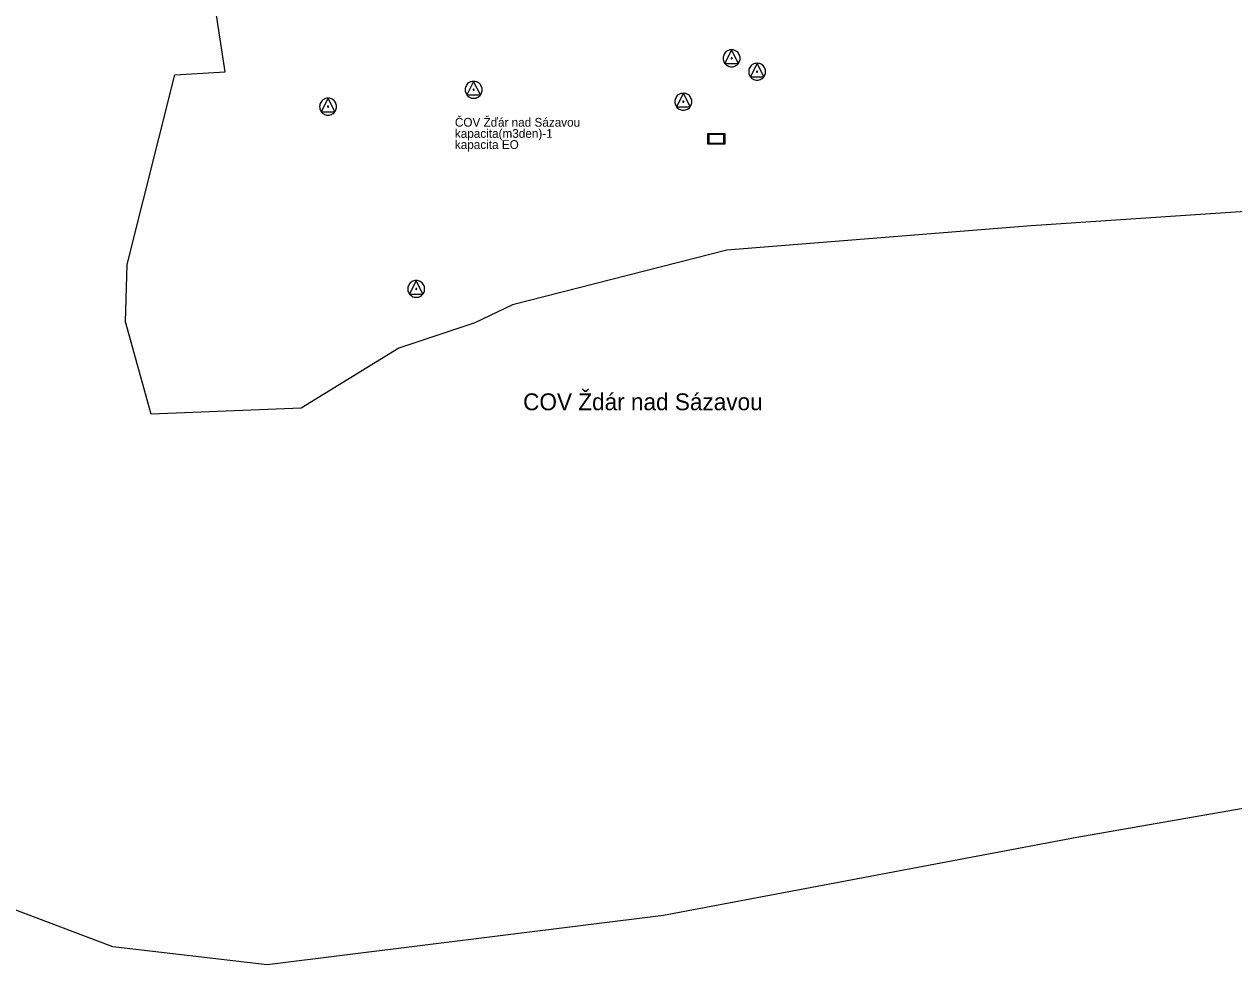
# Model space of a CAD drawing. Extents: x -643575 to -638952, y -1116425 to -1110194.
# Drawn here: x -643390.8 to -643211.6, y -1114670.8 to -1114531.4 of the extents above; entities that cross this region are included whole.
import ezdxf

# ---------------------------------------------------------------- set-up
doc = ezdxf.new("R2010")
doc.units = 0
for name, color, linetype in [('Default', 7, 'Continuous'), ('K Ochranné pásmo kanalizačních objektů', 7, 'Continuous'), ('K Popis nerozlišený', 7, 'Continuous'), ('K Povodí stoky', 7, 'Continuous'), ('K Zdroj odpadních vod', 7, 'Continuous'), ('K ČOV', 7, 'Continuous'), ('KJ Název ČOV', 7, 'Continuous')]:
    doc.layers.add(name, color=color, linetype=linetype)

msp = doc.modelspace()

# ---------------------------------------------------------------- linework, layer by layer
at = {"layer": 'Default'}
for points in [[(-643286, -1114535.18), (-643285.68, -1114535.18), (-643285.38, -1114535.34), (-643285.08, -1114535.5), (-643284.91, -1114535.8), (-643284.75, -1114536.1), (-643284.75, -1114536.43), (-643284.75, -1114536.76), (-643284.91, -1114537.05), (-643285.07, -1114537.35), (-643285.37, -1114537.52), (-643285.67, -1114537.68), (-643286, -1114537.68), (-643286.32, -1114537.68), (-643286.62, -1114537.52), (-643286.92, -1114537.35), (-643287.08, -1114537.05), (-643287.25, -1114536.76), (-643287.25, -1114536.43), (-643287.25, -1114536.1), (-643287.08, -1114535.8), (-643286.91, -1114535.5), (-643286.61, -1114535.34), (-643286.31, -1114535.18), (-643286, -1114535.18)], [(-643286, -1114536.35), (-643285.98, -1114536.35), (-643285.96, -1114536.36), (-643285.94, -1114536.37), (-643285.93, -1114536.39), (-643285.92, -1114536.41), (-643285.92, -1114536.43), (-643285.92, -1114536.45), (-643285.93, -1114536.47), (-643285.94, -1114536.49), (-643285.96, -1114536.5), (-643285.97, -1114536.51), (-643286, -1114536.51), (-643286.02, -1114536.51), (-643286.03, -1114536.5), (-643286.05, -1114536.49), (-643286.06, -1114536.47), (-643286.07, -1114536.45), (-643286.07, -1114536.43), (-643286.07, -1114536.41), (-643286.06, -1114536.39), (-643286.05, -1114536.37), (-643286.03, -1114536.36), (-643286.01, -1114536.35), (-643286, -1114536.35)], [(-643282.22, -1114537.17), (-643281.91, -1114537.17), (-643281.61, -1114537.33), (-643281.31, -1114537.49), (-643281.14, -1114537.79), (-643280.97, -1114538.09), (-643280.97, -1114538.42), (-643280.97, -1114538.74), (-643281.13, -1114539.04), (-643281.3, -1114539.34), (-643281.6, -1114539.5), (-643281.89, -1114539.67), (-643282.22, -1114539.67), (-643282.54, -1114539.67), (-643282.84, -1114539.5), (-643283.14, -1114539.34), (-643283.3, -1114539.04), (-643283.47, -1114538.74), (-643283.47, -1114538.42), (-643283.47, -1114538.09), (-643283.3, -1114537.79), (-643283.13, -1114537.49), (-643282.84, -1114537.33), (-643282.54, -1114537.17), (-643282.22, -1114537.17)], [(-643282.22, -1114538.34), (-643282.2, -1114538.34), (-643282.18, -1114538.35), (-643282.16, -1114538.36), (-643282.15, -1114538.38), (-643282.14, -1114538.4), (-643282.14, -1114538.42), (-643282.14, -1114538.44), (-643282.15, -1114538.46), (-643282.16, -1114538.48), (-643282.18, -1114538.49), (-643282.2, -1114538.5), (-643282.22, -1114538.5), (-643282.24, -1114538.5), (-643282.26, -1114538.49), (-643282.28, -1114538.48), (-643282.29, -1114538.46), (-643282.3, -1114538.44), (-643282.3, -1114538.42), (-643282.3, -1114538.4), (-643282.29, -1114538.38), (-643282.28, -1114538.36), (-643282.26, -1114538.35), (-643282.24, -1114538.34), (-643282.22, -1114538.34)], [(-643324.22, -1114539.85), (-643323.9, -1114539.85), (-643323.6, -1114540.01), (-643323.31, -1114540.17), (-643323.14, -1114540.47), (-643322.97, -1114540.77), (-643322.97, -1114541.1), (-643322.97, -1114541.42), (-643323.13, -1114541.72), (-643323.3, -1114542.02), (-643323.6, -1114542.18), (-643323.89, -1114542.35), (-643324.22, -1114542.35), (-643324.54, -1114542.35), (-643324.84, -1114542.18), (-643325.14, -1114542.02), (-643325.3, -1114541.72), (-643325.47, -1114541.42), (-643325.47, -1114541.1), (-643325.47, -1114540.77), (-643325.3, -1114540.47), (-643325.13, -1114540.17), (-643324.83, -1114540.01), (-643324.54, -1114539.85), (-643324.22, -1114539.85)], [(-643345.79, -1114542.35), (-643345.48, -1114542.35), (-643345.18, -1114542.51), (-643344.88, -1114542.67), (-643344.71, -1114542.97), (-643344.54, -1114543.27), (-643344.54, -1114543.6), (-643344.54, -1114543.92), (-643344.71, -1114544.22), (-643344.87, -1114544.52), (-643345.17, -1114544.68), (-643345.47, -1114544.85), (-643345.79, -1114544.85), (-643346.12, -1114544.85), (-643346.41, -1114544.68), (-643346.71, -1114544.52), (-643346.88, -1114544.22), (-643347.04, -1114543.92), (-643347.04, -1114543.6), (-643347.04, -1114543.27), (-643346.87, -1114542.97), (-643346.71, -1114542.67), (-643346.41, -1114542.51), (-643346.11, -1114542.35), (-643345.79, -1114542.35)], [(-643324.22, -1114541.02), (-643324.2, -1114541.02), (-643324.18, -1114541.03), (-643324.16, -1114541.04), (-643324.15, -1114541.06), (-643324.14, -1114541.07), (-643324.14, -1114541.1), (-643324.14, -1114541.12), (-643324.15, -1114541.13), (-643324.16, -1114541.15), (-643324.18, -1114541.16), (-643324.2, -1114541.17), (-643324.22, -1114541.17), (-643324.24, -1114541.17), (-643324.26, -1114541.16), (-643324.28, -1114541.15), (-643324.29, -1114541.13), (-643324.3, -1114541.12), (-643324.3, -1114541.1), (-643324.3, -1114541.07), (-643324.29, -1114541.06), (-643324.28, -1114541.04), (-643324.26, -1114541.03), (-643324.24, -1114541.02), (-643324.22, -1114541.02)], [(-643293.15, -1114541.62), (-643292.84, -1114541.62), (-643292.54, -1114541.78), (-643292.24, -1114541.94), (-643292.07, -1114542.24), (-643291.9, -1114542.54), (-643291.9, -1114542.87), (-643291.9, -1114543.19), (-643292.07, -1114543.49), (-643292.23, -1114543.79), (-643292.53, -1114543.95), (-643292.83, -1114544.12), (-643293.15, -1114544.12), (-643293.48, -1114544.12), (-643293.78, -1114543.95), (-643294.07, -1114543.79), (-643294.24, -1114543.49), (-643294.4, -1114543.19), (-643294.4, -1114542.87), (-643294.4, -1114542.54), (-643294.24, -1114542.24), (-643294.07, -1114541.94), (-643293.77, -1114541.78), (-643293.47, -1114541.62), (-643293.15, -1114541.62)], [(-643345.79, -1114543.52), (-643345.77, -1114543.52), (-643345.75, -1114543.53), (-643345.73, -1114543.54), (-643345.72, -1114543.56), (-643345.71, -1114543.57), (-643345.71, -1114543.6), (-643345.71, -1114543.61), (-643345.72, -1114543.63), (-643345.73, -1114543.65), (-643345.75, -1114543.66), (-643345.77, -1114543.67), (-643345.79, -1114543.67), (-643345.81, -1114543.67), (-643345.83, -1114543.66), (-643345.85, -1114543.65), (-643345.86, -1114543.63), (-643345.87, -1114543.61), (-643345.87, -1114543.6), (-643345.87, -1114543.57), (-643345.86, -1114543.56), (-643345.85, -1114543.54), (-643345.83, -1114543.53), (-643345.81, -1114543.52), (-643345.79, -1114543.52)], [(-643293.15, -1114542.79), (-643293.13, -1114542.79), (-643293.11, -1114542.8), (-643293.1, -1114542.81), (-643293.09, -1114542.83), (-643293.08, -1114542.85), (-643293.08, -1114542.87), (-643293.08, -1114542.89), (-643293.09, -1114542.91), (-643293.1, -1114542.92), (-643293.11, -1114542.93), (-643293.13, -1114542.94), (-643293.15, -1114542.94), (-643293.17, -1114542.94), (-643293.19, -1114542.93), (-643293.21, -1114542.92), (-643293.22, -1114542.91), (-643293.23, -1114542.89), (-643293.23, -1114542.87), (-643293.23, -1114542.85), (-643293.22, -1114542.83), (-643293.21, -1114542.81), (-643293.19, -1114542.8), (-643293.17, -1114542.79), (-643293.15, -1114542.79)], [(-643332.73, -1114569.36), (-643332.42, -1114569.36), (-643332.12, -1114569.52), (-643331.82, -1114569.68), (-643331.65, -1114569.99), (-643331.48, -1114570.29), (-643331.48, -1114570.61), (-643331.48, -1114570.94), (-643331.65, -1114571.24), (-643331.81, -1114571.53), (-643332.11, -1114571.7), (-643332.41, -1114571.86), (-643332.73, -1114571.86), (-643333.06, -1114571.86), (-643333.36, -1114571.7), (-643333.65, -1114571.53), (-643333.82, -1114571.24), (-643333.98, -1114570.94), (-643333.98, -1114570.61), (-643333.98, -1114570.29), (-643333.81, -1114569.99), (-643333.65, -1114569.68), (-643333.35, -1114569.52), (-643333.05, -1114569.36), (-643332.73, -1114569.36)], [(-643332.73, -1114570.53), (-643332.71, -1114570.53), (-643332.69, -1114570.54), (-643332.68, -1114570.55), (-643332.66, -1114570.57), (-643332.65, -1114570.59), (-643332.65, -1114570.61), (-643332.65, -1114570.63), (-643332.66, -1114570.65), (-643332.68, -1114570.67), (-643332.69, -1114570.68), (-643332.71, -1114570.69), (-643332.73, -1114570.69), (-643332.75, -1114570.69), (-643332.77, -1114570.68), (-643332.79, -1114570.67), (-643332.8, -1114570.65), (-643332.81, -1114570.63), (-643332.81, -1114570.61), (-643332.81, -1114570.59), (-643332.8, -1114570.57), (-643332.79, -1114570.55), (-643332.77, -1114570.54), (-643332.75, -1114570.53), (-643332.73, -1114570.53)]]:
    msp.add_open_spline(points, degree=3, dxfattribs=at)
at = {"layer": 'K Ochranné pásmo kanalizačních objektů'}
msp.add_lwpolyline([(-643208.24, -1114647.3), (-643234.87, -1114651.93), (-643296.08, -1114663.47), (-643354.8, -1114670.8), (-643377.68, -1114668.11), (-643405.94, -1114657.44)], dxfattribs=at)
at = {"layer": 'K Povodí stoky'}
msp.add_lwpolyline([(-643368.51, -1114469.92), (-643311.17, -1114461.47), (-643299.18, -1114461.91), (-643265.2, -1114462.97), (-643223.61, -1114486.63), (-643152.64, -1114502.27), (-643151.44, -1114529.84), (-643161.91, -1114555.95), (-643241.62, -1114561.26), (-643286.73, -1114564.88), (-643318.46, -1114572.96), (-643324.05, -1114575.62), (-643335.33, -1114579.42), (-643349.77, -1114588.3), (-643372, -1114589.2), (-643375.79, -1114575.49), (-643375.58, -1114567.01), (-643368.49, -1114538.88), (-643361.02, -1114538.44), (-643364.11, -1114518.4), (-643363.94, -1114492.36), (-643366.79, -1114479.31)], close=True, dxfattribs=at)
at = {"layer": 'K Zdroj odpadních vod'}
for points in [[(-643285, -1114537.19), (-643286, -1114535.18), (-643286.99, -1114537.19), (-643285, -1114537.19)], [(-643281.22, -1114539.17), (-643282.22, -1114537.17), (-643283.22, -1114539.17), (-643281.22, -1114539.17)], [(-643323.22, -1114541.85), (-643324.22, -1114539.85), (-643325.22, -1114541.85), (-643323.22, -1114541.85)], [(-643344.79, -1114544.35), (-643345.79, -1114542.35), (-643346.79, -1114544.35), (-643344.79, -1114544.35)], [(-643292.15, -1114543.62), (-643293.15, -1114541.62), (-643294.15, -1114543.62), (-643292.15, -1114543.62)], [(-643331.73, -1114571.37), (-643332.73, -1114569.36), (-643333.73, -1114571.37), (-643331.73, -1114571.37)]]:
    msp.add_lwpolyline(points, dxfattribs=at)
at = {"layer": 'K ČOV'}
for points in [[(-643289.52, -1114549.18), (-643289.52, -1114547.57), (-643287.02, -1114547.57), (-643287.02, -1114549.18), (-643289.52, -1114549.18)], [(-643287.17, -1114549.03), (-643287.17, -1114547.73), (-643289.36, -1114547.73), (-643289.36, -1114549.03), (-643287.17, -1114549.03)]]:
    msp.add_lwpolyline(points, dxfattribs=at)

# ---------------------------------------------------------------- texts
at = {"layer": 'K Popis nerozlišený'}
msp.add_text('COV Ždár nad Sázavou', height=2.5, dxfattribs=at).set_placement((-643316.89, -1114588.6))
at = {"layer": 'KJ Název ČOV'}
for s, p in [('ČOV Žďár nad Sázavou', (-643327, -1114546.57)), ('kapacita(m3den)-1', (-643327, -1114548.22)), ('kapacita EO', (-643327, -1114549.87))]:
    msp.add_text(s, height=1.3, dxfattribs=at).set_placement(p)

doc.saveas('drawing.dxf')
